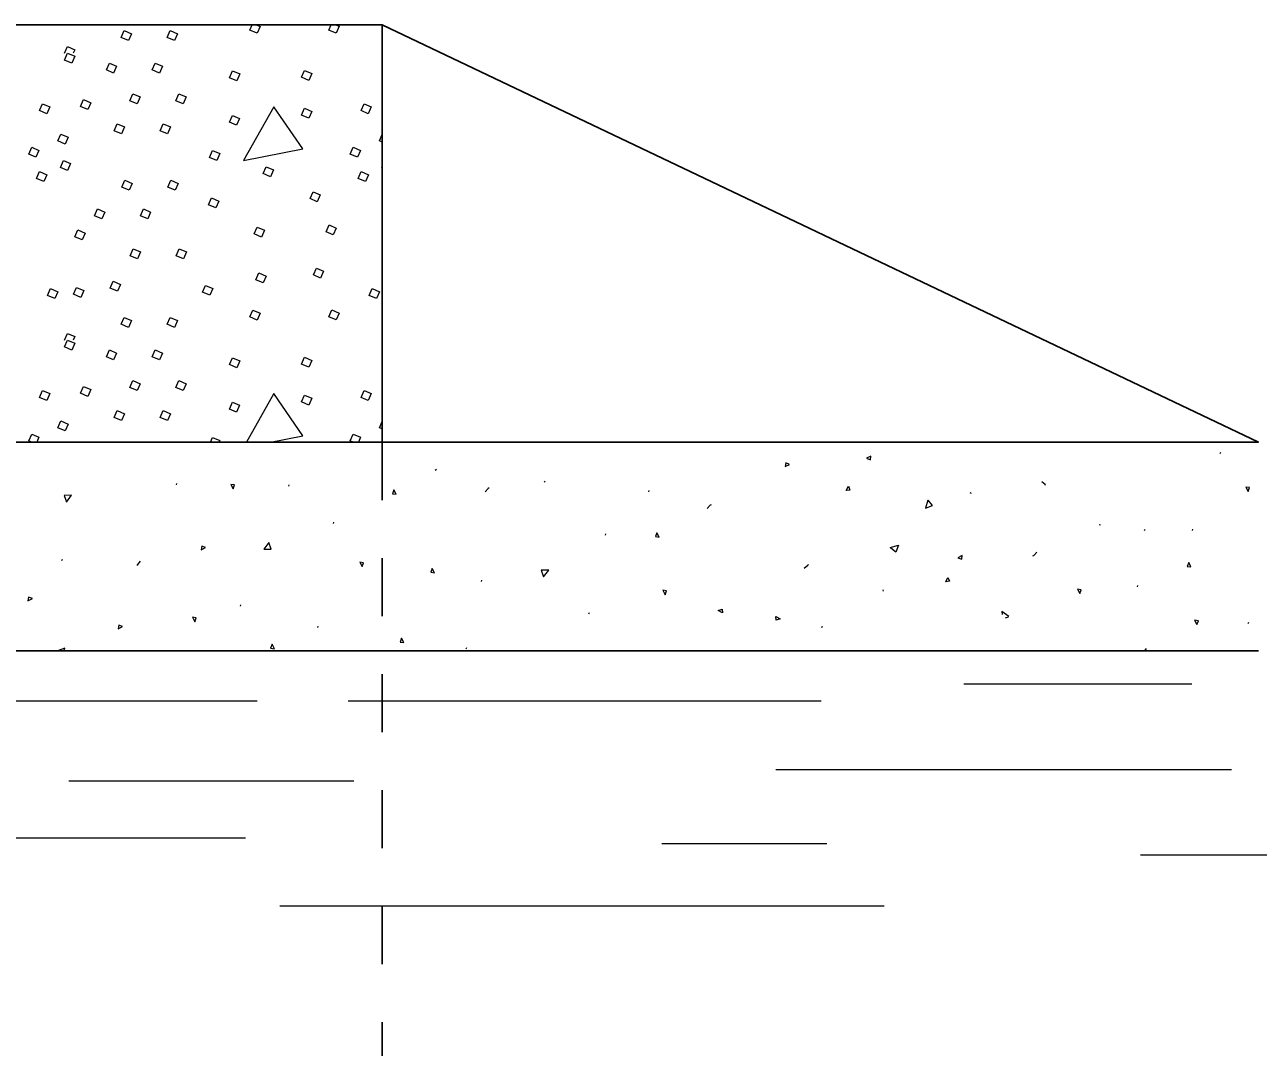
# Model space of a CAD drawing. Extents: x 1083.1 to 1117.1, y 697.4 to 741.4.
# Drawn here: x 1112.027 to 1114.154, y 730.506 to 732.269 of the extents above; entities that cross this region are included whole.
import ezdxf

# ---------------------------------------------------------------- set-up
doc = ezdxf.new("R2010")
doc.units = 0
doc.header["$LTSCALE"] = 0.062
doc.linetypes.add('SHORT_DASHED', pattern=[2.7, 1.5, -1.2])
doc.layers.add('1', color=7, linetype='Continuous', lineweight=13)

msp = doc.modelspace()

# ---------------------------------------------------------------- linework, layer by layer
at = {"layer": '1', "lineweight": 25}
msp.add_line((1112.64358, 731.5495), (1112.64358, 732.26908), dxfattribs=at)
at = {"layer": '1'}
for p, q in [((1112.09592, 732.21992), (1112.10092, 732.23133)), ((1112.09592, 731.72542), (1112.10092, 731.73683)), ((1112.4565, 731.633), (1112.40942, 731.5495)), ((1112.34725, 731.5495), (1112.35083, 731.55767)), ((1114.089, 731.53133), (1114.08725, 731.53008)), ((1112.735, 731.50117), (1112.73675, 731.50258)), ((1112.9225, 731.4805), (1112.92425, 731.482)), ((1112.28883, 731.47558), (1112.28967, 731.478)), ((1112.48242, 731.47342), (1112.48325, 731.47583)), ((1113.10325, 731.46625), (1113.10225, 731.46383)), ((1113.65942, 731.461), (1113.657, 731.46183)), ((1112.55967, 731.41133), (1112.55875, 731.40892)), ((1113.87917, 731.4075), (1113.8815, 731.40667)), ((1113.95758, 731.39683), (1113.95842, 731.39908)), ((1114.04, 731.39692), (1114.04083, 731.39933)), ((1113.02833, 731.39142), (1113.0275, 731.38917)), ((1112.09258, 731.34633), (1112.09017, 731.3455)), ((1112.81475, 731.31158), (1112.81383, 731.30925)), ((1113.50767, 731.2925), (1113.50683, 731.29483)), ((1113.94508, 731.29967), (1113.94592, 731.30208)), ((1112.39892, 731.26642), (1112.39983, 731.26875)), ((1113.00017, 731.25533), (1112.99925, 731.25292)), ((1113.71758, 731.24642), (1113.72317, 731.24842)), ((1112.5325, 731.22967), (1112.53333, 731.232)), ((1113.40225, 731.23092), (1113.39992, 731.23008)), ((1114.13625, 731.23667), (1114.13725, 731.23908)), ((1112.78875, 731.19483), (1112.78775, 731.19242)), ((1113.95783, 731.18967), (1113.96092, 731.19342)), ((1113.64583, 731.133), (1114.03875, 731.133)), ((1111.86767, 731.10333), (1112.42767, 731.10333)), ((1112.58483, 731.10333), (1113.40033, 731.10333)), ((1113.32167, 730.98533), (1114.10758, 730.98533)), ((1112.1035, 730.96567), (1112.59467, 730.96567)), ((1111.78908, 730.86733), (1112.408, 730.86733)), ((1113.12517, 730.8575), (1113.41, 730.8575)), ((1113.95033, 730.83783), (1114.27458, 730.83783)), ((1113.50842, 730.74917), (1112.467, 730.74917))]:
    msp.add_line(p, q, dxfattribs=at)
at = {"layer": '1', "linetype": 'SHORT_DASHED', "lineweight": 25}
msp.add_line((1112.64358, 731.5495), (1112.64358, 729.39075), dxfattribs=at)
at = {"layer": '1', "lineweight": 25}
for points in [[(1112.64358, 732.26908), (1111.20425, 732.26908), (1111.20425, 731.30958)], [(1111.92392, 731.5495), (1114.15358, 731.5495), (1112.64358, 732.26908)], [(1109.69433, 731.30958), (1109.69433, 731.18967), (1114.15358, 731.18967)]]:
    msp.add_lwpolyline(points, dxfattribs=at)
at = {"layer": '1'}
for points in [[(1112.42592, 732.26908), (1112.43292, 732.266), (1112.42775, 732.25417), (1112.41525, 732.25958), (1112.41942, 732.26908)], [(1112.56283, 732.26908), (1112.56925, 732.26625), (1112.56408, 732.25442), (1112.55158, 732.25983), (1112.55567, 732.26908)], [(1112.10092, 732.23133), (1112.11342, 732.22592), (1112.11083, 732.21992)], [(1112.64358, 732.06658), (1112.63875, 732.06867), (1112.64358, 732.07975)], [(1112.64358, 732.02283), (1112.643, 732.02308), (1112.64358, 732.02442)], [(1112.10092, 731.73683), (1112.11342, 731.73142), (1112.11083, 731.72542)], [(1112.45092, 731.5495), (1112.50658, 731.56033), (1112.4565, 731.633)], [(1112.64358, 731.57208), (1112.63875, 731.57417), (1112.64358, 731.58525)], [(1112.64358, 731.5495), (1111.92392, 731.5495), (1111.92392, 731.30958), (1111.20425, 731.30958)], [(1112.03883, 731.5495), (1112.03408, 731.5515), (1112.03925, 731.56333)], [(1112.03925, 731.56333), (1112.05175, 731.55792), (1112.04808, 731.5495)], [(1112.35083, 731.55767), (1112.36333, 731.55225), (1112.36208, 731.5495)], [(1112.59317, 731.5495), (1112.58842, 731.5515), (1112.59358, 731.56333)], [(1112.59358, 731.56333), (1112.60608, 731.55792), (1112.60242, 731.5495)], [(1113.78692, 731.47442), (1113.78617, 731.47608), (1113.78017, 731.48108)], [(1112.82767, 731.47042), (1112.826, 731.46975), (1112.821, 731.46375)], [(1112.09917, 731.44608), (1112.108, 731.45783), (1112.095, 731.45758), (1112.09908, 731.44633)], [(1113.21042, 731.44142), (1113.20892, 731.44067), (1113.20383, 731.43483)], [(1113.58417, 731.44958), (1113.57983, 731.43542), (1113.59208, 731.44008), (1113.58433, 731.44933)], [(1112.44808, 731.37658), (1112.43925, 731.36475), (1112.45225, 731.36492), (1112.44817, 731.37633)], [(1113.51908, 731.36767), (1113.53325, 731.372), (1113.5285, 731.35975), (1113.51933, 731.36742)], [(1113.76517, 731.35325), (1113.76683, 731.354), (1113.77192, 731.35992)], [(1112.22033, 731.33758), (1112.222, 731.33825), (1112.227, 731.34425)], [(1113.3775, 731.33825), (1113.37683, 731.33658), (1113.37083, 731.33158)], [(1112.9215, 731.31692), (1112.9305, 731.32867), (1112.91733, 731.32842), (1112.92142, 731.31717)], [(1113.72342, 731.24858), (1113.71167, 731.25742), (1113.71183, 731.25217)], [(1112.09475, 731.18967), (1112.09617, 731.19433), (1112.08392, 731.18967)]]:
    msp.add_lwpolyline(points, dxfattribs=at)
for points in [[(1112.19858, 732.25892), (1112.21108, 732.2535), (1112.20592, 732.24167), (1112.1935, 732.24708)], [(1112.27783, 732.25892), (1112.29033, 732.2535), (1112.28517, 732.24167), (1112.27267, 732.24708)], [(1112.10092, 732.21992), (1112.11342, 732.2145), (1112.10825, 732.20267), (1112.09575, 732.20808)], [(1112.17317, 732.20292), (1112.18567, 732.1975), (1112.1805, 732.18567), (1112.168, 732.19108)], [(1112.25233, 732.20292), (1112.26483, 732.1975), (1112.25967, 732.18567), (1112.24717, 732.19108)], [(1112.38542, 732.1895), (1112.39792, 732.18408), (1112.39275, 732.17225), (1112.38025, 732.17767)], [(1112.50942, 732.19017), (1112.52192, 732.18475), (1112.51675, 732.17292), (1112.50425, 732.17833)], [(1112.12858, 732.13992), (1112.14108, 732.1345), (1112.13592, 732.12267), (1112.12342, 732.12808)], [(1112.2135, 732.14983), (1112.226, 732.14442), (1112.22083, 732.13258), (1112.20833, 732.138)], [(1112.29275, 732.14983), (1112.30525, 732.14442), (1112.30008, 732.13258), (1112.28758, 732.138)], [(1112.05775, 732.13283), (1112.07025, 732.12742), (1112.06508, 732.11558), (1112.05258, 732.121)], [(1112.4565, 732.12742), (1112.40425, 732.03483), (1112.50658, 732.05483)], [(1112.50942, 732.125), (1112.52192, 732.11958), (1112.51675, 732.10775), (1112.50425, 732.11317)], [(1112.61208, 732.13283), (1112.62458, 732.12742), (1112.61942, 732.11558), (1112.60692, 732.121)], [(1112.18667, 732.09817), (1112.19908, 732.09275), (1112.194, 732.08092), (1112.1815, 732.08633)], [(1112.26583, 732.09817), (1112.27833, 732.09275), (1112.27317, 732.08092), (1112.26067, 732.08633)], [(1112.38517, 732.11275), (1112.39767, 732.10733), (1112.3925, 732.09558), (1112.38, 732.10092)], [(1112.08958, 732.0805), (1112.10208, 732.07508), (1112.09692, 732.06325), (1112.08442, 732.06867)], [(1112.03925, 732.05783), (1112.05175, 732.05242), (1112.04658, 732.04058), (1112.03408, 732.046)], [(1112.59358, 732.05783), (1112.60608, 732.05242), (1112.60092, 732.04058), (1112.58842, 732.046)], [(1112.09383, 732.03492), (1112.10633, 732.0295), (1112.10117, 732.01767), (1112.08867, 732.02308)], [(1112.35083, 732.05217), (1112.36333, 732.04675), (1112.35817, 732.03492), (1112.34567, 732.04033)], [(1112.05275, 732.01575), (1112.06525, 732.01033), (1112.06008, 731.9985), (1112.04758, 732.00392)], [(1112.4435, 732.02425), (1112.456, 732.01883), (1112.45083, 732.007), (1112.43833, 732.01242)], [(1112.60708, 732.01575), (1112.61958, 732.01033), (1112.61442, 731.9985), (1112.60192, 732.00392)], [(1112.2, 732.00092), (1112.2125, 731.9955), (1112.20733, 731.98367), (1112.19492, 731.98908)], [(1112.27925, 732.00092), (1112.29175, 731.9955), (1112.28658, 731.98367), (1112.27408, 731.98908)], [(1112.34942, 731.97042), (1112.36192, 731.965), (1112.35675, 731.95317), (1112.34425, 731.95858)], [(1112.52425, 731.98108), (1112.53675, 731.97567), (1112.53158, 731.96383), (1112.51908, 731.96925)], [(1112.15267, 731.95142), (1112.16517, 731.946), (1112.16, 731.93417), (1112.1475, 731.93958)], [(1112.23183, 731.95142), (1112.24433, 731.946), (1112.23917, 731.93417), (1112.22667, 731.93958)], [(1112.11867, 731.91525), (1112.13117, 731.90983), (1112.126, 731.898), (1112.1135, 731.90342)], [(1112.42792, 731.92025), (1112.44042, 731.91483), (1112.43525, 731.903), (1112.42275, 731.90842)], [(1112.55183, 731.92375), (1112.56433, 731.91833), (1112.55917, 731.9065), (1112.54667, 731.91192)], [(1112.21417, 731.88267), (1112.22667, 731.87725), (1112.2215, 731.86542), (1112.209, 731.87083)], [(1112.29342, 731.88267), (1112.30592, 731.87725), (1112.30075, 731.86542), (1112.28825, 731.87083)], [(1112.52992, 731.84942), (1112.54242, 731.844), (1112.53725, 731.83217), (1112.52475, 731.83758)], [(1112.17958, 731.82675), (1112.19208, 731.82133), (1112.18692, 731.80958), (1112.17442, 731.81492)], [(1112.43083, 731.84108), (1112.44333, 731.83567), (1112.43817, 731.82383), (1112.42567, 731.82925)], [(1112.07192, 731.814), (1112.08442, 731.80867), (1112.07925, 731.79683), (1112.06675, 731.80225)], [(1112.1165, 731.81608), (1112.129, 731.81067), (1112.12383, 731.79892), (1112.11133, 731.80433)], [(1112.33875, 731.81967), (1112.35125, 731.81425), (1112.34608, 731.8025), (1112.33358, 731.80792)], [(1112.62625, 731.814), (1112.63875, 731.80867), (1112.63358, 731.79683), (1112.62108, 731.80225)], [(1112.19858, 731.7645), (1112.21108, 731.75908), (1112.20592, 731.74725), (1112.1935, 731.75267)], [(1112.27783, 731.7645), (1112.29033, 731.75908), (1112.28517, 731.74725), (1112.27267, 731.75267)], [(1112.42042, 731.777), (1112.43292, 731.77158), (1112.42775, 731.75975), (1112.41525, 731.76517)], [(1112.55675, 731.77725), (1112.56925, 731.77183), (1112.56408, 731.76), (1112.55158, 731.76542)], [(1112.10092, 731.72542), (1112.11342, 731.72), (1112.10825, 731.70817), (1112.09575, 731.71358)], [(1112.17317, 731.70842), (1112.18567, 731.703), (1112.1805, 731.69117), (1112.168, 731.69658)], [(1112.25233, 731.70842), (1112.26483, 731.703), (1112.25967, 731.69117), (1112.24717, 731.69658)], [(1112.38542, 731.695), (1112.39792, 731.68958), (1112.39275, 731.67775), (1112.38025, 731.68317)], [(1112.50942, 731.69567), (1112.52192, 731.69025), (1112.51675, 731.67842), (1112.50425, 731.68383)], [(1112.2135, 731.65542), (1112.226, 731.65), (1112.22083, 731.63817), (1112.20833, 731.64358)], [(1112.29275, 731.65542), (1112.30525, 731.65), (1112.30008, 731.63817), (1112.28758, 731.64358)], [(1112.05775, 731.63842), (1112.07025, 731.633), (1112.06508, 731.62117), (1112.05258, 731.62658)], [(1112.12858, 731.6455), (1112.14108, 731.64008), (1112.13592, 731.62825), (1112.12342, 731.63367)], [(1112.50942, 731.63058), (1112.52192, 731.62517), (1112.51675, 731.61333), (1112.50425, 731.61875)], [(1112.61208, 731.63842), (1112.62458, 731.633), (1112.61942, 731.62117), (1112.60692, 731.62658)], [(1112.38517, 731.61833), (1112.39767, 731.61292), (1112.3925, 731.60108), (1112.38, 731.6065)], [(1112.18667, 731.60367), (1112.19908, 731.59825), (1112.194, 731.58642), (1112.1815, 731.59183)], [(1112.26583, 731.60367), (1112.27833, 731.59825), (1112.27317, 731.58642), (1112.26067, 731.59183)], [(1112.08958, 731.586), (1112.10208, 731.58058), (1112.09692, 731.56875), (1112.08442, 731.57417)], [(1113.47825, 731.5215), (1113.485, 731.51917), (1113.48592, 731.52542)], [(1113.34575, 731.51108), (1113.339, 731.5135), (1113.33808, 731.50717)], [(1112.38642, 731.46892), (1112.38883, 731.47558), (1112.3825, 731.47658)], [(1112.66375, 731.46725), (1112.66133, 731.4605), (1112.66767, 731.45967)], [(1113.44725, 731.47342), (1113.4495, 731.46675), (1113.44325, 731.46592)], [(1114.13608, 731.46433), (1114.13833, 731.47108), (1114.13208, 731.472)], [(1113.11692, 731.39325), (1113.11458, 731.3865), (1113.121, 731.38567)], [(1112.33892, 731.36775), (1112.33225, 731.37017), (1112.33142, 731.36383)], [(1113.63567, 731.35), (1113.64233, 731.34767), (1113.64317, 731.354)], [(1112.60867, 731.33483), (1112.611, 731.3415), (1112.60458, 731.3425)], [(1112.72975, 731.33167), (1112.72733, 731.325), (1112.73367, 731.324)], [(1114.0335, 731.34175), (1114.03108, 731.33508), (1114.03742, 731.33417)], [(1113.61858, 731.31625), (1113.621, 731.3095), (1113.61467, 731.3085)], [(1113.13117, 731.28633), (1113.13358, 731.29308), (1113.12733, 731.294)], [(1113.84592, 731.28817), (1113.84833, 731.29483), (1113.84192, 731.29575)], [(1112.04042, 731.27992), (1112.03367, 731.28217), (1112.03283, 731.27592)], [(1112.3205, 731.23967), (1112.32283, 731.24642), (1112.3165, 731.24742)], [(1113.22242, 731.259), (1113.22917, 731.26142), (1113.23, 731.25508)], [(1113.32917, 731.24475), (1113.32258, 731.24233), (1113.32167, 731.24867)], [(1112.196, 731.23167), (1112.18925, 731.23408), (1112.18825, 731.22775)], [(1114.04775, 731.235), (1114.05017, 731.24158), (1114.04383, 731.24258)], [(1112.67658, 731.2115), (1112.67433, 731.20483), (1112.6805, 731.204)], [(1112.45358, 731.201), (1112.45117, 731.19425), (1112.45758, 731.19325)]]:
    msp.add_lwpolyline(points, close=True, dxfattribs=at)

doc.saveas('drawing.dxf')
